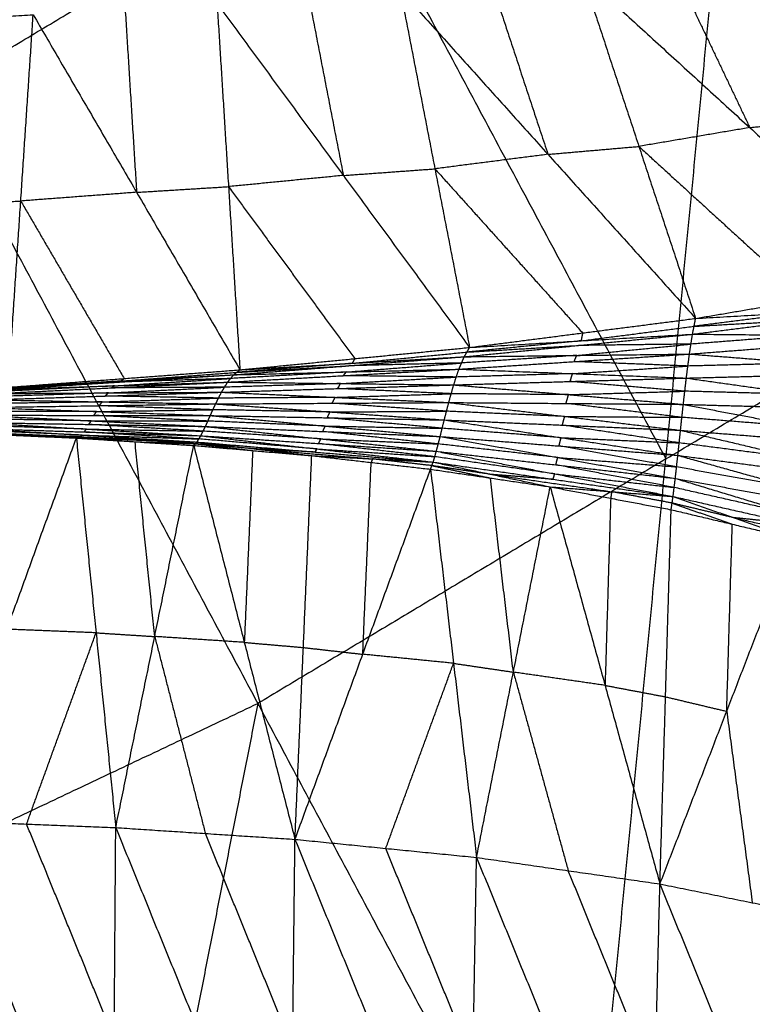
# Model space of a CAD drawing. Header units: millimetres. Extents: x -106 to 110, y -96 to 120.
# Tile 572 of 656: x 30.16 to 34.61, y -45.6 to -39.61. Entities that reach past the tile are written whole.
import ezdxf

# ---------------------------------------------------------------- set-up
doc = ezdxf.new("R2010")
doc.units = ezdxf.units.MM
doc.header["$MEASUREMENT"] = 0
doc.layers.add('Default', color=7, linetype='Continuous', true_color=0x000000)

msp = doc.modelspace()

# ---------------------------------------------------------------- linework, layer by layer
at = {"layer": 'Default'}
for points in [[(29.6267, -40.0688, 3.952), (32.1093, -38.5807, 3.952), (34.592, -37.0927, 3.952)], [(33.5861, -47.4764, 4.1879), (34.0891, -42.2845, 4.07), (34.592, -37.0927, 3.952)], [(34.592, -37.0927, 3.952), (36.9252, -40.5846, 4.07), (39.2585, -44.0765, 4.1879)], [(32.1093, -38.5807, 3.952), (33.0992, -40.4326, 4.011), (34.0891, -42.2845, 4.07)], [(34.1286, -39.2802, -1.36), (34.364, -39.7744, -0.9359), (34.5994, -40.2687, -0.5119)], [(33.5798, -39.3371, -1.3969), (33.9248, -40.3834, -0.5219), (34.2699, -41.4298, 0.3531)], [(33.5798, -39.3371, -1.3969), (34.5994, -40.2687, -0.5119), (35.6191, -41.2003, 0.3731)], [(33.0262, -39.3851, -1.4284), (33.1988, -39.9082, -0.9909), (33.3713, -40.4314, -0.5534)], [(31.9156, -39.4733, -1.4858), (32.0211, -40.0166, -1.0376), (32.1267, -40.56, -0.5893)], [(32.4727, -39.433, -1.4599), (32.6838, -40.5197, -0.5634), (32.8948, -41.6065, 0.3331)], [(32.4727, -39.433, -1.4599), (33.3713, -40.4314, -0.5534), (34.2699, -41.4298, 0.3531)], [(31.3585, -39.5135, -1.5118), (31.4282, -40.628, -0.5989), (31.4979, -41.7426, 0.3139)], [(31.3585, -39.5135, -1.5118), (32.1267, -40.56, -0.5893), (32.8948, -41.6065, 0.3331)], [(29.12, -39.6423, -1.5848), (29.6799, -39.6123, -1.569), (30.2398, -39.5824, -1.5531)], [(30.0885, -41.8485, 0.296), (30.1642, -40.7155, -0.6286), (30.2398, -39.5824, -1.5531)], [(30.2398, -39.5824, -1.5531), (30.8689, -40.6625, -0.6196), (31.4979, -41.7426, 0.3139)], [(30.7992, -39.548, -1.5324), (30.834, -40.1052, -1.076), (30.8689, -40.6625, -0.6196)], [(29.6267, -40.0688, 3.952), (31.6064, -43.7726, 4.07), (33.5861, -47.4764, 4.1879)], [(34.5994, -40.2687, -0.5119), (34.8739, -40.2402, -0.4934), (35.1483, -40.2118, -0.475)], [(34.5994, -40.2687, -0.5119), (34.2621, -40.3261, -0.5169), (33.9248, -40.3834, -0.5219)], [(33.3713, -40.4314, -0.5534), (33.0275, -40.4756, -0.5584), (32.6838, -40.5197, -0.5634)], [(33.3713, -40.4314, -0.5534), (33.6481, -40.4074, -0.5377), (33.9248, -40.3834, -0.5219)], [(33.9248, -40.3834, -0.5219), (34.4347, -40.8492, -0.0794), (34.9445, -41.315, 0.3631)], [(32.1267, -40.56, -0.5893), (32.4052, -40.5399, -0.5764), (32.6838, -40.5197, -0.5634)], [(32.6838, -40.5197, -0.5634), (33.1331, -41.0189, -0.1101), (33.5824, -41.5181, 0.3431)], [(32.1267, -40.56, -0.5893), (31.7774, -40.594, -0.5941), (31.4282, -40.628, -0.5989)], [(34.0891, -42.2845, 4.07), (35.5071, -41.4346, 4.07), (36.9252, -40.5846, 4.07)], [(30.8689, -40.6625, -0.6196), (30.5165, -40.689, -0.6241), (30.1642, -40.7155, -0.6286)], [(30.8689, -40.6625, -0.6196), (31.1486, -40.6453, -0.6093), (31.4282, -40.628, -0.5989)], [(31.4282, -40.628, -0.5989), (31.8123, -41.1513, -0.1377), (32.1964, -41.6745, 0.3235)], [(29.6043, -40.7454, -0.6444), (29.8842, -40.7304, -0.6365), (30.1642, -40.7155, -0.6286)], [(30.1642, -40.7155, -0.6286), (30.4787, -41.2555, -0.1618), (30.7932, -41.7955, 0.305)], [(34.2699, -41.4298, 0.3531), (34.9445, -41.315, 0.3631), (35.6191, -41.2003, 0.3731)], [(34.2509, -41.5256, 0.2135), (34.9375, -41.4391, 0.1925), (35.624, -41.3526, 0.1715)], [(34.947, -41.3912, 0.2623), (34.6037, -41.4344, 0.2728), (34.2604, -41.4777, 0.2833)], [(34.2699, -41.4298, 0.3531), (34.947, -41.3912, 0.2623), (35.624, -41.3526, 0.1715)], [(32.8948, -41.6065, 0.3331), (33.5824, -41.5181, 0.3431), (34.2699, -41.4298, 0.3531)], [(34.2509, -41.5256, 0.2135), (34.2604, -41.4777, 0.2833), (34.2699, -41.4298, 0.3531)], [(34.2604, -41.4777, 0.2833), (34.599, -41.4584, 0.2379), (34.9375, -41.4391, 0.1925)], [(33.5729, -41.566, 0.2733), (33.9166, -41.5219, 0.2783), (34.2604, -41.4777, 0.2833)], [(32.8618, -41.663, 0.2441), (33.5564, -41.5943, 0.2288), (34.2509, -41.5256, 0.2135)], [(33.5729, -41.566, 0.2733), (33.2256, -41.6004, 0.281), (32.8783, -41.6347, 0.2886)], [(32.8948, -41.6065, 0.3331), (33.5729, -41.566, 0.2733), (34.2509, -41.5256, 0.2135)], [(33.5824, -41.5181, 0.3431), (33.5776, -41.5421, 0.3082), (33.5729, -41.566, 0.2733)], [(34.2323, -41.6465, 0.0944), (34.2416, -41.5861, 0.154), (34.2509, -41.5256, 0.2135)], [(34.2323, -41.6465, 0.0944), (34.93, -41.5923, 0.05), (35.6278, -41.538, 0.0057)], [(34.9394, -41.5318, 0.1096), (34.5905, -41.5589, 0.1318), (34.2416, -41.5861, 0.154)], [(34.2509, -41.5256, 0.2135), (34.9394, -41.5318, 0.1096), (35.6278, -41.538, 0.0057)], [(31.4979, -41.7426, 0.3139), (32.1964, -41.6745, 0.3235), (32.8948, -41.6065, 0.3331)], [(32.8618, -41.663, 0.2441), (32.8783, -41.6347, 0.2886), (32.8948, -41.6065, 0.3331)], [(32.8783, -41.6347, 0.2886), (33.2173, -41.6145, 0.2587), (33.5564, -41.5943, 0.2288)], [(33.547, -41.6547, 0.1693), (33.8943, -41.6204, 0.1616), (34.2416, -41.5861, 0.154)], [(34.2416, -41.5861, 0.154), (33.899, -41.5902, 0.1914), (33.5564, -41.5943, 0.2288)], [(31.4595, -41.7728, 0.2631), (32.1607, -41.7179, 0.2536), (32.8618, -41.663, 0.2441)], [(31.4979, -41.7426, 0.3139), (32.1799, -41.7028, 0.279), (32.8618, -41.663, 0.2441)], [(32.1799, -41.7028, 0.279), (32.5291, -41.6687, 0.2838), (32.8783, -41.6347, 0.2886)], [(32.1964, -41.6745, 0.3235), (32.1881, -41.6886, 0.3013), (32.1799, -41.7028, 0.279)], [(32.8297, -41.7386, 0.1634), (33.531, -41.6925, 0.1289), (34.2323, -41.6465, 0.0944)], [(32.8297, -41.7386, 0.1634), (32.8458, -41.7008, 0.2037), (32.8618, -41.663, 0.2441)], [(33.547, -41.6547, 0.1693), (33.1964, -41.6777, 0.1865), (32.8458, -41.7008, 0.2037)], [(32.8618, -41.663, 0.2441), (33.547, -41.6547, 0.1693), (34.2323, -41.6465, 0.0944)], [(33.531, -41.6925, 0.1289), (33.539, -41.6736, 0.1491), (33.547, -41.6547, 0.1693)], [(34.2229, -41.7195, 0.0528), (33.8769, -41.706, 0.0909), (33.531, -41.6925, 0.1289)], [(34.2135, -41.7926, 0.0113), (34.2229, -41.7195, 0.0528), (34.2323, -41.6465, 0.0944)], [(34.2323, -41.6465, 0.0944), (34.9311, -41.7013, -0.0063), (35.6299, -41.7562, -0.1071)], [(30.0885, -41.8485, 0.296), (30.7932, -41.7955, 0.305), (31.4979, -41.7426, 0.3139)], [(31.4221, -41.8177, 0.2119), (32.1259, -41.7782, 0.1876), (32.8297, -41.7386, 0.1634)], [(31.4595, -41.7728, 0.2631), (32.1446, -41.7557, 0.2132), (32.8297, -41.7386, 0.1634)], [(31.4595, -41.7728, 0.2631), (31.4787, -41.7577, 0.2885), (31.4979, -41.7426, 0.3139)], [(32.1799, -41.7028, 0.279), (31.8293, -41.7302, 0.2838), (31.4787, -41.7577, 0.2885)], [(31.4787, -41.7577, 0.2885), (31.8197, -41.7378, 0.2711), (32.1607, -41.7179, 0.2536)], [(32.1446, -41.7557, 0.2132), (32.4952, -41.7282, 0.2085), (32.8458, -41.7008, 0.2037)], [(32.8458, -41.7008, 0.2037), (32.5032, -41.7093, 0.2287), (32.1607, -41.7179, 0.2536)], [(32.7982, -41.8342, 0.1051), (32.8139, -41.7864, 0.1342), (32.8297, -41.7386, 0.1634)], [(32.8297, -41.7386, 0.1634), (33.5216, -41.7656, 0.0873), (34.2135, -41.7926, 0.0113)], [(33.5216, -41.7656, 0.0873), (33.8722, -41.7426, 0.0701), (34.2229, -41.7195, 0.0528)], [(34.9311, -41.7013, -0.0063), (34.577, -41.7104, 0.0232), (34.2229, -41.7195, 0.0528)], [(30.0482, -41.8621, 0.2713), (30.7539, -41.8174, 0.2672), (31.4595, -41.7728, 0.2631)], [(30.774, -41.8107, 0.2795), (30.4212, -41.833, 0.2816), (30.0684, -41.8553, 0.2837)], [(30.0885, -41.8485, 0.296), (30.774, -41.8107, 0.2795), (31.4595, -41.7728, 0.2631)], [(30.7351, -41.8399, 0.2416), (31.088, -41.8176, 0.2395), (31.4408, -41.7953, 0.2375)], [(31.4408, -41.7953, 0.2375), (31.0973, -41.8063, 0.2524), (30.7539, -41.8174, 0.2672)], [(30.774, -41.8107, 0.2795), (31.1264, -41.7842, 0.284), (31.4787, -41.7577, 0.2885)], [(30.7932, -41.7955, 0.305), (30.7836, -41.8031, 0.2922), (30.774, -41.8107, 0.2795)], [(31.4221, -41.8177, 0.2119), (31.4408, -41.7953, 0.2375), (31.4595, -41.7728, 0.2631)], [(32.1446, -41.7557, 0.2132), (31.7927, -41.7755, 0.2254), (31.4408, -41.7953, 0.2375)], [(32.1101, -41.826, 0.1585), (32.462, -41.8062, 0.1463), (32.8139, -41.7864, 0.1342)], [(32.1259, -41.7782, 0.1876), (32.1353, -41.7669, 0.2004), (32.1446, -41.7557, 0.2132)], [(32.8139, -41.7864, 0.1342), (32.4699, -41.7823, 0.1609), (32.1259, -41.7782, 0.1876)], [(32.7982, -41.8342, 0.1051), (33.5058, -41.8134, 0.0582), (34.2135, -41.7926, 0.0113)], [(33.5216, -41.7656, 0.0873), (33.1678, -41.776, 0.1108), (32.8139, -41.7864, 0.1342)], [(33.5058, -41.8134, 0.0582), (33.5137, -41.7895, 0.0727), (33.5216, -41.7656, 0.0873)], [(34.195, -41.9527, -0.0205), (34.2042, -41.8726, -0.0046), (34.2135, -41.7926, 0.0113)], [(34.2135, -41.7926, 0.0113), (34.9217, -41.7744, -0.0479), (35.6299, -41.7562, -0.1071)], [(34.2135, -41.7926, 0.0113), (34.9217, -41.8924, -0.0693), (35.6299, -41.9921, -0.1498)], [(30.0089, -41.8869, 0.2407), (30.7155, -41.8523, 0.2263), (31.4221, -41.8177, 0.2119)], [(30.7351, -41.8399, 0.2416), (30.3818, -41.8572, 0.2488), (30.0285, -41.8745, 0.256)], [(30.0482, -41.8621, 0.2713), (30.7351, -41.8399, 0.2416), (31.4221, -41.8177, 0.2119)], [(30.0684, -41.8553, 0.2837), (30.4111, -41.8364, 0.2754), (30.7539, -41.8174, 0.2672)], [(30.697, -41.8829, 0.2068), (31.0503, -41.8656, 0.1996), (31.4036, -41.8483, 0.1923)], [(30.7155, -41.8523, 0.2263), (30.7253, -41.8461, 0.2339), (30.7351, -41.8399, 0.2416)], [(31.4036, -41.8483, 0.1923), (31.0595, -41.8503, 0.2093), (30.7155, -41.8523, 0.2263)], [(31.3851, -41.8789, 0.1728), (31.4036, -41.8483, 0.1923), (31.4221, -41.8177, 0.2119)], [(31.3851, -41.8789, 0.1728), (32.0916, -41.8566, 0.139), (32.7982, -41.8342, 0.1051)], [(32.1101, -41.826, 0.1585), (31.7569, -41.8371, 0.1754), (31.4036, -41.8483, 0.1923)], [(31.4221, -41.8177, 0.2119), (32.1101, -41.826, 0.1585), (32.7982, -41.8342, 0.1051)], [(32.0916, -41.8566, 0.139), (32.1009, -41.8413, 0.1487), (32.1101, -41.826, 0.1585)], [(32.7831, -41.8879, 0.0941), (32.4374, -41.8722, 0.1165), (32.0916, -41.8566, 0.139)], [(32.768, -41.9415, 0.0831), (32.7831, -41.8879, 0.0941), (32.7982, -41.8342, 0.1051)], [(32.7982, -41.8342, 0.1051), (33.4966, -41.8935, 0.0423), (34.195, -41.9527, -0.0205)], [(34.2042, -41.8726, -0.0046), (33.855, -41.843, 0.0268), (33.5058, -41.8134, 0.0582)], [(29.9701, -41.925, 0.2154), (30.6776, -41.9019, 0.1941), (31.3851, -41.8789, 0.1728)], [(29.9701, -41.925, 0.2154), (30.6599, -41.9375, 0.187), (31.3497, -41.95, 0.1585)], [(30.697, -41.8829, 0.2068), (30.3432, -41.8944, 0.2174), (29.9895, -41.906, 0.2281)], [(30.0089, -41.8869, 0.2407), (30.697, -41.8829, 0.2068), (31.3851, -41.8789, 0.1728)], [(30.6599, -41.9375, 0.187), (31.0136, -41.926, 0.1763), (31.3674, -41.9145, 0.1657)], [(30.6776, -41.9019, 0.1941), (30.6873, -41.8924, 0.2005), (30.697, -41.8829, 0.2068)], [(31.3674, -41.9145, 0.1657), (31.0225, -41.9082, 0.1799), (30.6776, -41.9019, 0.1941)], [(31.3497, -41.95, 0.1585), (31.3674, -41.9145, 0.1657), (31.3851, -41.8789, 0.1728)], [(32.0766, -41.9102, 0.128), (31.722, -41.9123, 0.1468), (31.3674, -41.9145, 0.1657)], [(31.3851, -41.8789, 0.1728), (32.0766, -41.9102, 0.128), (32.768, -41.9415, 0.0831)], [(32.0589, -41.9458, 0.1208), (32.0677, -41.928, 0.1244), (32.0766, -41.9102, 0.128)], [(32.0766, -41.9102, 0.128), (32.4298, -41.899, 0.111), (32.7831, -41.8879, 0.0941)], [(33.4966, -41.8935, 0.0423), (33.1398, -41.8907, 0.0682), (32.7831, -41.8879, 0.0941)], [(33.4815, -41.9471, 0.0313), (33.489, -41.9203, 0.0368), (33.4966, -41.8935, 0.0423)], [(33.4966, -41.8935, 0.0423), (33.8504, -41.8831, 0.0189), (34.2042, -41.8726, -0.0046)], [(34.9217, -41.8924, -0.0693), (34.563, -41.8825, -0.0369), (34.2042, -41.8726, -0.0046)], [(29.933, -41.9717, 0.2064), (30.6413, -41.9609, 0.1825), (31.3497, -41.95, 0.1585)], [(29.933, -41.9717, 0.2064), (30.6253, -41.9963, 0.1844), (31.3175, -42.0208, 0.1624)], [(30.6599, -41.9375, 0.187), (30.3057, -41.9429, 0.1989), (29.9515, -41.9484, 0.2109)], [(30.6253, -41.9963, 0.1844), (30.9794, -41.9909, 0.1724), (31.3336, -41.9854, 0.1604)], [(30.6413, -41.9609, 0.1825), (30.6506, -41.9492, 0.1847), (30.6599, -41.9375, 0.187)], [(31.3336, -41.9854, 0.1604), (30.9875, -41.9732, 0.1715), (30.6413, -41.9609, 0.1825)], [(31.3175, -42.0208, 0.1624), (31.3336, -41.9854, 0.1604), (31.3497, -41.95, 0.1585)], [(32.0453, -41.9988, 0.1236), (31.6894, -41.9921, 0.142), (31.3336, -41.9854, 0.1604)], [(31.3497, -41.95, 0.1585), (32.0589, -41.9458, 0.1208), (32.768, -41.9415, 0.0831)], [(31.3497, -41.95, 0.1585), (32.0453, -41.9988, 0.1236), (32.7408, -42.0475, 0.0887)], [(32.7544, -41.9945, 0.0859), (32.4066, -41.9702, 0.1033), (32.0589, -41.9458, 0.1208)], [(32.7408, -42.0475, 0.0887), (32.7544, -41.9945, 0.0859), (32.768, -41.9415, 0.0831)], [(32.768, -41.9415, 0.0831), (33.473, -42.026, 0.0355), (34.1779, -42.1105, -0.0122)], [(32.768, -41.9415, 0.0831), (33.4815, -41.9471, 0.0313), (34.195, -41.9527, -0.0205)], [(34.1864, -42.0316, -0.0163), (33.834, -41.9894, 0.0075), (33.4815, -41.9471, 0.0313)], [(34.1779, -42.1105, -0.0122), (34.1864, -42.0316, -0.0163), (34.195, -41.9527, -0.0205)], [(34.195, -41.9527, -0.0205), (34.9116, -42.0889, -0.0789), (35.6283, -42.2252, -0.1374)], [(34.195, -41.9527, -0.0205), (34.9125, -41.9724, -0.0851), (35.6299, -41.9921, -0.1498)], [(30.5935, -42.053, 0.1952), (30.2386, -42.0468, 0.2051), (29.8838, -42.0405, 0.215)], [(29.8994, -42.0188, 0.2091), (30.5935, -42.053, 0.1952), (31.2876, -42.0872, 0.1812)], [(29.8994, -42.0188, 0.2091), (30.6085, -42.0198, 0.1857), (31.3175, -42.0208, 0.1624)], [(30.6253, -41.9963, 0.1844), (30.2707, -41.9958, 0.1961), (29.9162, -41.9953, 0.2078)], [(30.6085, -42.0198, 0.1857), (30.6169, -42.0081, 0.1851), (30.6253, -41.9963, 0.1844)], [(31.3026, -42.054, 0.1718), (30.9555, -42.0369, 0.1788), (30.6085, -42.0198, 0.1857)], [(31.2876, -42.0872, 0.1812), (31.3026, -42.054, 0.1718), (31.3175, -42.0208, 0.1624)], [(31.3175, -42.0208, 0.1624), (32.0166, -42.0846, 0.1402), (32.7158, -42.1484, 0.118)], [(31.3175, -42.0208, 0.1624), (32.0292, -42.0342, 0.1255), (32.7408, -42.0475, 0.0887)], [(32.0292, -42.0342, 0.1255), (32.0372, -42.0165, 0.1246), (32.0453, -41.9988, 0.1236)], [(32.7283, -42.098, 0.1033), (32.3787, -42.0661, 0.1144), (32.0292, -42.0342, 0.1255)], [(32.0453, -41.9988, 0.1236), (32.3998, -41.9967, 0.1047), (32.7544, -41.9945, 0.0859)], [(32.7158, -42.1484, 0.118), (32.7283, -42.098, 0.1033), (32.7408, -42.0475, 0.0887)], [(32.7408, -42.0475, 0.0887), (33.4513, -42.1553, 0.0601), (34.1618, -42.2631, 0.0315)], [(32.7408, -42.0475, 0.0887), (33.4594, -42.079, 0.0383), (34.1779, -42.1105, -0.0122)], [(33.473, -42.026, 0.0355), (33.1137, -42.0103, 0.0607), (32.7544, -41.9945, 0.0859)], [(33.4594, -42.079, 0.0383), (33.4662, -42.0525, 0.0369), (33.473, -42.026, 0.0355)], [(33.473, -42.026, 0.0355), (33.8297, -42.0288, 0.0096), (34.1864, -42.0316, -0.0163)], [(34.9116, -42.0889, -0.0789), (34.549, -42.0603, -0.0476), (34.1864, -42.0316, -0.0163)], [(30.5376, -42.1396, 0.2589), (30.1822, -42.1236, 0.2597), (29.8268, -42.1077, 0.2606)], [(29.8391, -42.0974, 0.2459), (30.5376, -42.1396, 0.2589), (31.2361, -42.1818, 0.2719)], [(29.8391, -42.0974, 0.2459), (30.5494, -42.1206, 0.2336), (31.2597, -42.1438, 0.2213)], [(30.5639, -42.103, 0.2211), (30.2088, -42.0914, 0.2272), (29.8536, -42.0798, 0.2334)], [(29.8681, -42.0622, 0.2209), (30.5639, -42.103, 0.2211), (31.2597, -42.1438, 0.2213)], [(29.8681, -42.0622, 0.2209), (30.5778, -42.0747, 0.2011), (31.2876, -42.0872, 0.1812)], [(30.5494, -42.1206, 0.2336), (30.5567, -42.1118, 0.2273), (30.5639, -42.103, 0.2211)], [(30.5639, -42.103, 0.2211), (30.9188, -42.1093, 0.2112), (31.2736, -42.1155, 0.2012)], [(30.5778, -42.0747, 0.2011), (30.5857, -42.0639, 0.1981), (30.5935, -42.053, 0.1952)], [(31.2736, -42.1155, 0.2012), (30.9257, -42.0951, 0.2012), (30.5778, -42.0747, 0.2011)], [(30.5935, -42.053, 0.1952), (30.948, -42.0535, 0.1835), (31.3026, -42.054, 0.1718)], [(31.2597, -42.1438, 0.2213), (31.2736, -42.1155, 0.2012), (31.2876, -42.0872, 0.1812)], [(31.2876, -42.0872, 0.1812), (31.9901, -42.1627, 0.1805), (32.6926, -42.2381, 0.1798)], [(31.2876, -42.0872, 0.1812), (32.0017, -42.1178, 0.1496), (32.7158, -42.1484, 0.118)], [(32.0166, -42.0846, 0.1402), (31.6596, -42.0693, 0.156), (31.3026, -42.054, 0.1718)], [(32.0017, -42.1178, 0.1496), (32.0092, -42.1012, 0.1449), (32.0166, -42.0846, 0.1402)], [(32.0166, -42.0846, 0.1402), (32.3725, -42.0913, 0.1218), (32.7283, -42.098, 0.1033)], [(33.4513, -42.1553, 0.0601), (33.0898, -42.1266, 0.0817), (32.7283, -42.098, 0.1033)], [(34.1698, -42.1868, 0.0096), (33.8146, -42.1329, 0.0239), (33.4594, -42.079, 0.0383)], [(34.1618, -42.2631, 0.0315), (34.1698, -42.1868, 0.0096), (34.1779, -42.1105, -0.0122)], [(34.1779, -42.1105, -0.0122), (34.9014, -42.2822, -0.0437), (35.625, -42.4538, -0.0752)], [(34.1779, -42.1105, -0.0122), (34.9031, -42.1679, -0.0748), (35.6283, -42.2252, -0.1374)], [(29.6571, -44.484, -1.4886), (30.0798, -43.3207, -0.5895), (30.5026, -42.1575, 0.3095)], [(29.7937, -42.1262, 0.2984), (30.1482, -42.1419, 0.304), (30.5026, -42.1575, 0.3095)], [(30.1585, -42.1378, 0.2924), (29.9813, -42.13, 0.2896), (29.8041, -42.1221, 0.2868)], [(29.8145, -42.118, 0.2752), (30.1585, -42.1378, 0.2924), (30.5026, -42.1575, 0.3095)], [(29.8145, -42.118, 0.2752), (30.5253, -42.1499, 0.2736), (31.2361, -42.1818, 0.2719)], [(30.1585, -42.1378, 0.2924), (30.5139, -42.1537, 0.2915), (30.8693, -42.1697, 0.2907)], [(30.5253, -42.1499, 0.2736), (30.3419, -42.1438, 0.283), (30.1585, -42.1378, 0.2924)], [(30.5026, -42.1575, 0.3095), (30.6223, -43.3425, -0.5628), (30.7421, -44.5275, -1.4351)], [(30.5026, -42.1575, 0.3095), (30.8594, -42.1802, 0.3157), (31.2162, -42.2028, 0.3219)], [(30.5026, -42.1575, 0.3095), (30.8693, -42.1697, 0.2907), (31.2361, -42.1818, 0.2719)], [(30.5253, -42.1499, 0.2736), (30.5314, -42.1447, 0.2662), (30.5376, -42.1396, 0.2589)], [(30.5376, -42.1396, 0.2589), (30.8927, -42.1512, 0.2527), (31.2479, -42.1628, 0.2466)], [(31.2479, -42.1628, 0.2466), (30.8986, -42.1417, 0.2401), (30.5494, -42.1206, 0.2336)], [(31.2261, -42.1923, 0.2969), (31.0477, -42.181, 0.2938), (30.8693, -42.1697, 0.2907)], [(31.2361, -42.1818, 0.2719), (31.2479, -42.1628, 0.2466), (31.2597, -42.1438, 0.2213)], [(31.9665, -42.2239, 0.2414), (31.6072, -42.1933, 0.244), (31.2479, -42.1628, 0.2466)], [(31.2597, -42.1438, 0.2213), (31.9665, -42.2239, 0.2414), (32.6732, -42.3039, 0.2615)], [(31.2597, -42.1438, 0.2213), (31.9762, -42.191, 0.2005), (32.6926, -42.2381, 0.1798)], [(31.9901, -42.1627, 0.1805), (31.6319, -42.1391, 0.1909), (31.2736, -42.1155, 0.2012)], [(31.9762, -42.191, 0.2005), (31.9831, -42.1768, 0.1905), (31.9901, -42.1627, 0.1805)], [(31.9901, -42.1627, 0.1805), (32.3471, -42.178, 0.1647), (32.7042, -42.1933, 0.1489)], [(32.7042, -42.1933, 0.1489), (32.3529, -42.1555, 0.1493), (32.0017, -42.1178, 0.1496)], [(32.6926, -42.2381, 0.1798), (32.7042, -42.1933, 0.1489), (32.7158, -42.1484, 0.118)], [(32.7158, -42.1484, 0.118), (33.431, -42.2758, 0.1202), (34.1463, -42.4032, 0.1223)], [(32.7158, -42.1484, 0.118), (33.4388, -42.2058, 0.0747), (34.1618, -42.2631, 0.0315)], [(33.4388, -42.2058, 0.0747), (33.445, -42.1805, 0.0674), (33.4513, -42.1553, 0.0601)], [(33.4513, -42.1553, 0.0601), (33.8106, -42.1711, 0.0349), (34.1698, -42.1868, 0.0096)], [(30.7421, -44.5275, -1.4351), (30.9791, -43.3651, -0.5566), (31.2162, -42.2028, 0.3219)], [(30.9791, -43.3651, -0.5566), (30.9192, -42.7727, -0.1205), (30.8594, -42.1802, 0.3157)], [(30.8594, -42.1802, 0.3157), (31.0428, -42.1862, 0.3063), (31.2261, -42.1923, 0.2969)], [(31.2162, -42.2028, 0.3219), (31.2261, -42.1923, 0.2969), (31.2361, -42.1818, 0.2719)], [(31.2162, -42.2028, 0.3219), (31.5243, -43.4009, -0.5233), (31.8325, -44.599, -1.3684)], [(31.2162, -42.2028, 0.3219), (31.5753, -42.2338, 0.3287), (31.9344, -42.2647, 0.3356)], [(31.2261, -42.1923, 0.2969), (31.4007, -42.213, 0.3128), (31.5753, -42.2338, 0.3287)], [(31.5852, -42.2232, 0.3038), (31.4057, -42.2078, 0.3003), (31.2261, -42.1923, 0.2969)], [(31.2361, -42.1818, 0.2719), (31.5852, -42.2232, 0.3038), (31.9344, -42.2647, 0.3356)], [(31.2361, -42.1818, 0.2719), (31.9547, -42.2429, 0.2667), (32.6732, -42.3039, 0.2615)], [(31.5852, -42.2232, 0.3038), (31.9445, -42.2538, 0.3012), (32.3038, -42.2843, 0.2986)], [(31.9547, -42.2429, 0.2667), (31.77, -42.2331, 0.2852), (31.5852, -42.2232, 0.3038)], [(31.9547, -42.2429, 0.2667), (31.9606, -42.2334, 0.2541), (31.9665, -42.2239, 0.2414)], [(31.9665, -42.2239, 0.2414), (32.3247, -42.2474, 0.231), (32.6829, -42.271, 0.2207)], [(32.6829, -42.271, 0.2207), (32.3295, -42.231, 0.2106), (31.9762, -42.191, 0.2005)], [(33.431, -42.2758, 0.1202), (33.0676, -42.2346, 0.1345), (32.7042, -42.1933, 0.1489)], [(34.154, -42.3332, 0.0769), (33.7964, -42.2695, 0.0758), (33.4388, -42.2058, 0.0747)], [(34.9014, -42.2822, -0.0437), (34.5356, -42.2345, -0.017), (34.1698, -42.1868, 0.0096)], [(31.5753, -42.2338, 0.3287), (31.5498, -42.8173, -0.0973), (31.5243, -43.4009, -0.5233)], [(34.0891, -42.2845, 4.07), (32.8477, -43.0286, 4.07), (31.6064, -43.7726, 4.07)], [(31.8325, -44.599, -1.3684), (31.8834, -43.4319, -0.5164), (31.9344, -42.2647, 0.3356)], [(31.9344, -42.2647, 0.3356), (32.2958, -42.3059, 0.3434), (32.6572, -42.3471, 0.3511)], [(31.9344, -42.2647, 0.3356), (32.3038, -42.2843, 0.2986), (32.6732, -42.3039, 0.2615)], [(32.3038, -42.2843, 0.2986), (32.2998, -42.2951, 0.321), (32.2958, -42.3059, 0.3434)], [(32.6652, -42.3255, 0.3063), (32.4845, -42.3049, 0.3025), (32.3038, -42.2843, 0.2986)], [(32.6732, -42.3039, 0.2615), (32.6829, -42.271, 0.2207), (32.6926, -42.2381, 0.1798)], [(33.4127, -42.3757, 0.2128), (33.0478, -42.3233, 0.2167), (32.6829, -42.271, 0.2207)], [(32.6926, -42.2381, 0.1798), (33.4127, -42.3757, 0.2128), (34.1327, -42.5132, 0.2458)], [(32.6926, -42.2381, 0.1798), (33.4194, -42.3207, 0.151), (34.1463, -42.4032, 0.1223)], [(33.4194, -42.3207, 0.151), (33.4252, -42.2983, 0.1356), (33.431, -42.2758, 0.1202)], [(33.431, -42.2758, 0.1202), (33.7925, -42.3045, 0.0985), (34.154, -42.3332, 0.0769)], [(34.1463, -42.4032, 0.1223), (34.154, -42.3332, 0.0769), (34.1618, -42.2631, 0.0315)], [(34.1618, -42.2631, 0.0315), (34.8907, -42.4665, 0.042), (35.6196, -42.6699, 0.0525)], [(34.1618, -42.2631, 0.0315), (34.8934, -42.3584, -0.0219), (35.625, -42.4538, -0.0752)], [(31.8325, -44.599, -1.3684), (32.2448, -43.4731, -0.5087), (32.6572, -42.3471, 0.3511)], [(32.2448, -43.4731, -0.5087), (32.2703, -42.8895, -0.0826), (32.2958, -42.3059, 0.3434)], [(32.6572, -42.3471, 0.3511), (32.6652, -42.3255, 0.3063), (32.6732, -42.3039, 0.2615)], [(32.6572, -42.3471, 0.3511), (32.7972, -43.5281, -0.4679), (32.9371, -44.7091, -1.2869)], [(32.6572, -42.3471, 0.3511), (33.0211, -42.4008, 0.3598), (33.3851, -42.4545, 0.3686)], [(32.6652, -42.3255, 0.3063), (32.8432, -42.3632, 0.3331), (33.0211, -42.4008, 0.3598)], [(33.0292, -42.3792, 0.3151), (32.8472, -42.3524, 0.3107), (32.6652, -42.3255, 0.3063)], [(32.6732, -42.3039, 0.2615), (33.0292, -42.3792, 0.3151), (33.3851, -42.4545, 0.3686)], [(32.6732, -42.3039, 0.2615), (33.403, -42.4086, 0.2537), (34.1327, -42.5132, 0.2458)], [(34.1395, -42.4582, 0.1841), (33.7795, -42.3895, 0.1676), (33.4194, -42.3207, 0.151)], [(34.8907, -42.4665, 0.042), (34.5223, -42.3998, 0.0594), (34.154, -42.3332, 0.0769)], [(33.1611, -43.5818, -0.4591), (33.0911, -42.9913, -0.0497), (33.0211, -42.4008, 0.3598)], [(33.0292, -42.3792, 0.3151), (33.394, -42.4316, 0.3111), (33.7589, -42.4839, 0.3072)], [(33.403, -42.4086, 0.2537), (33.2161, -42.3939, 0.2844), (33.0292, -42.3792, 0.3151)], [(33.403, -42.4086, 0.2537), (33.4078, -42.3921, 0.2332), (33.4127, -42.3757, 0.2128)], [(33.4127, -42.3757, 0.2128), (33.7761, -42.4169, 0.1984), (34.1395, -42.4582, 0.1841)], [(34.1327, -42.5132, 0.2458), (34.1395, -42.4582, 0.1841), (34.1463, -42.4032, 0.1223)], [(34.1463, -42.4032, 0.1223), (34.8795, -42.6257, 0.1754), (35.6127, -42.8481, 0.2284)], [(34.1463, -42.4032, 0.1223), (34.8829, -42.5366, 0.0874), (35.6196, -42.6699, 0.0525)], [(32.9371, -44.7091, -1.2869), (33.1611, -43.5818, -0.4591), (33.3851, -42.4545, 0.3686)], [(33.3851, -42.4545, 0.3686), (33.7189, -43.6624, -0.4105), (34.0528, -44.8703, -1.1895)], [(33.3851, -42.4545, 0.3686), (33.7531, -42.524, 0.3786), (34.121, -42.5935, 0.3887)], [(33.3851, -42.4545, 0.3686), (33.7589, -42.4839, 0.3072), (34.1327, -42.5132, 0.2458)], [(34.8795, -42.6257, 0.1754), (34.5095, -42.542, 0.1797), (34.1395, -42.4582, 0.1841)], [(33.7531, -42.524, 0.3786), (33.736, -43.0932, -0.0159), (33.7189, -43.6624, -0.4105)], [(33.7589, -42.4839, 0.3072), (33.756, -42.5039, 0.3429), (33.7531, -42.524, 0.3786)], [(34.1269, -42.5533, 0.3172), (33.9429, -42.5186, 0.3122), (33.7589, -42.4839, 0.3072)], [(34.121, -42.5935, 0.3887), (34.1269, -42.5533, 0.3172), (34.1327, -42.5132, 0.2458)], [(34.1327, -42.5132, 0.2458), (34.4989, -42.6417, 0.3289), (34.8652, -42.7701, 0.4119)], [(34.1327, -42.5132, 0.2458), (34.8727, -42.6807, 0.2371), (35.6127, -42.8481, 0.2284)], [(34.1269, -42.5533, 0.3172), (34.31, -42.6176, 0.3588), (34.4931, -42.6818, 0.4003)], [(34.4989, -42.6417, 0.3289), (34.3129, -42.5975, 0.3231), (34.1269, -42.5533, 0.3172)], [(34.0528, -44.8703, -1.1895), (34.0869, -43.7319, -0.4004), (34.121, -42.5935, 0.3887)], [(34.121, -42.5935, 0.3887), (34.4931, -42.6818, 0.4003), (34.8652, -42.7701, 0.4119)], [(34.4989, -42.6417, 0.3289), (34.8689, -42.7254, 0.3245), (35.2389, -42.8091, 0.3202)], [(34.8727, -42.6807, 0.2371), (34.6858, -42.6612, 0.283), (34.4989, -42.6417, 0.3289)], [(34.459, -43.8202, -0.3888), (34.476, -43.251, 0.0058), (34.4931, -42.6818, 0.4003)], [(34.0528, -44.8703, -1.1895), (34.459, -43.8202, -0.3888), (34.8652, -42.7701, 0.4119)], [(30.6223, -43.3425, -0.5628), (30.3511, -43.3316, -0.5762), (30.0798, -43.3207, -0.5895)], [(30.1996, -44.5057, -1.4618), (30.411, -43.9241, -1.0123), (30.6223, -43.3425, -0.5628)], [(30.6223, -43.3425, -0.5628), (30.8007, -43.3538, -0.5597), (30.9791, -43.3651, -0.5566)], [(30.9791, -43.3651, -0.5566), (31.1332, -43.9642, -0.9792), (31.2873, -44.5633, -1.4018)], [(31.5243, -43.4009, -0.5233), (31.2517, -43.383, -0.5399), (30.9791, -43.3651, -0.5566)], [(31.5243, -43.4009, -0.5233), (31.7039, -43.4164, -0.5198), (31.8834, -43.4319, -0.5164)], [(31.8834, -43.4319, -0.5164), (32.0641, -43.4525, -0.5125), (32.2448, -43.4731, -0.5087)], [(32.7972, -43.5281, -0.4679), (32.521, -43.5006, -0.4883), (32.2448, -43.4731, -0.5087)], [(32.3848, -44.6541, -1.3276), (32.591, -44.0911, -0.8978), (32.7972, -43.5281, -0.4679)], [(32.7972, -43.5281, -0.4679), (32.9791, -43.5549, -0.4635), (33.1611, -43.5818, -0.4591)], [(33.1611, -43.5818, -0.4591), (33.328, -44.1857, -0.8487), (33.4949, -44.7897, -1.2382)], [(33.7189, -43.6624, -0.4105), (33.44, -43.6221, -0.4348), (33.1611, -43.5818, -0.4591)], [(33.7189, -43.6624, -0.4105), (33.9029, -43.6971, -0.4055), (34.0869, -43.7319, -0.4004)], [(28.6172, -45.1864, 4.07), (30.1118, -44.4795, 4.07), (31.6064, -43.7726, 4.07)], [(31.6064, -43.7726, 4.07), (31.1017, -46.3314, 4.1289), (30.5969, -48.8902, 4.1879)], [(34.0869, -43.7319, -0.4004), (34.2729, -43.776, -0.3946), (34.459, -43.8202, -0.3888)], [(34.459, -43.8202, -0.3888), (34.5369, -44.4023, -0.7606), (34.6147, -44.9845, -1.1325)], [(33.5861, -47.4764, 4.1879), (36.4223, -45.7765, 4.1879), (39.2585, -44.0765, 4.1879)], [(29.6571, -44.484, -1.4886), (30.1902, -45.7908, -1.8995), (30.7234, -47.0977, -2.3104)], [(29.6571, -44.484, -1.4886), (30.1996, -44.5057, -1.4618), (30.7421, -44.5275, -1.4351)], [(30.7327, -45.8126, -1.8727), (30.4662, -45.1591, -1.6673), (30.1996, -44.5057, -1.4618)], [(30.7234, -47.0977, -2.3104), (30.7327, -45.8126, -1.8727), (30.7421, -44.5275, -1.4351)], [(30.7421, -44.5275, -1.4351), (31.273, -45.8317, -1.8282), (31.8039, -47.1359, -2.2212)], [(30.7421, -44.5275, -1.4351), (31.2873, -44.5633, -1.4018), (31.8325, -44.599, -1.3684)], [(31.8182, -45.8675, -1.7948), (31.5527, -45.2154, -1.5983), (31.2873, -44.5633, -1.4018)], [(31.8039, -47.1359, -2.2212), (31.8182, -45.8675, -1.7948), (31.8325, -44.599, -1.3684)], [(31.8325, -44.599, -1.3684), (32.3628, -45.8989, -1.7399), (32.893, -47.1988, -2.1114)], [(31.8325, -44.599, -1.3684), (32.3848, -44.6541, -1.3276), (32.9371, -44.7091, -1.2869)], [(32.9151, -45.9539, -1.6992), (32.6499, -45.304, -1.5134), (32.3848, -44.6541, -1.3276)], [(32.893, -47.1988, -2.1114), (32.9151, -45.9539, -1.6992), (32.9371, -44.7091, -1.2869)], [(32.9371, -44.7091, -1.2869), (33.4644, -46.0019, -1.6335), (33.9917, -47.2947, -1.9802)], [(32.9371, -44.7091, -1.2869), (33.4949, -44.7897, -1.2382), (34.0528, -44.8703, -1.1895)], [(34.0222, -46.0825, -1.5849), (33.7586, -45.4361, -1.4115), (33.4949, -44.7897, -1.2382)], [(33.9917, -47.2947, -1.9802), (34.0222, -46.0825, -1.5849), (34.0528, -44.8703, -1.1895)], [(34.0528, -44.8703, -1.1895), (34.5736, -46.1519, -1.5084), (35.0944, -47.4335, -1.8272)], [(34.0528, -44.8703, -1.1895), (34.6147, -44.9845, -1.1325), (35.1767, -45.0987, -1.0754)]]:
    msp.add_open_spline(points, degree=2, dxfattribs=at)

doc.saveas('drawing.dxf')
